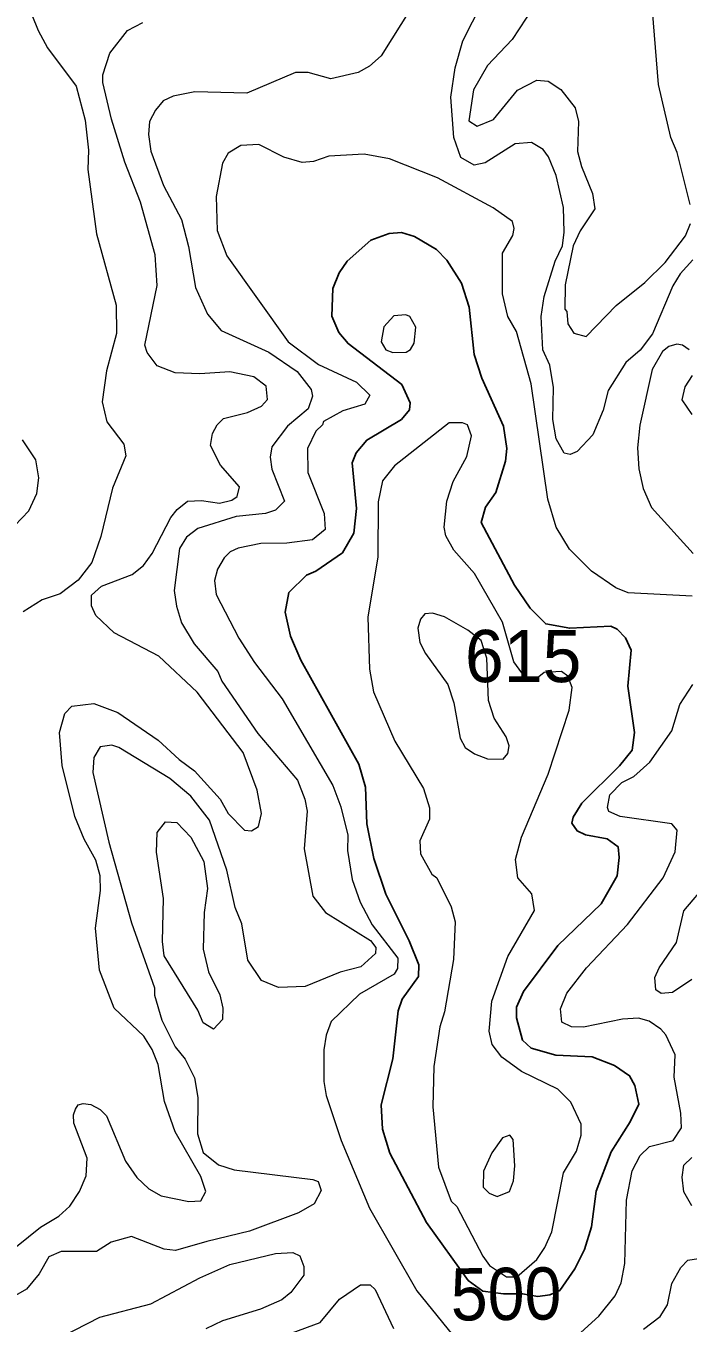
# Model space of a CAD drawing. Extents: x 763.2 to 816.8, y 7896.5 to 7952.7.
# Drawn here: x 809.028 to 811.057, y 7930.525 to 7934.499 of the extents above; entities that cross this region are included whole.
import ezdxf
from ezdxf.enums import TextEntityAlignment as Align

# ---------------------------------------------------------------- set-up
doc = ezdxf.new("R2010")
doc.units = 0
doc.header["$LTSCALE"] = 0.064
doc.layers.add('1', color=7, linetype='Continuous', lineweight=25)
doc.layers.add('2', color=7, linetype='Continuous', lineweight=13)
doc.layers.add('21', color=7, linetype='Continuous')
doc.layers.add('61', color=7, linetype='Continuous')

msp = doc.modelspace()

# ---------------------------------------------------------------- linework, layer by layer
at = {"layer": '1'}
for points in [[(810.1429, 7931.0452), (810.1201, 7931.1189), (810.1166, 7931.1937), (810.1521, 7931.3345), (810.1689, 7931.4814), (810.1804, 7931.5175), (810.2309, 7931.5867), (810.2314, 7931.6226), (810.2019, 7931.6959), (810.1303, 7931.8388), (810.0937, 7931.9482), (810.0725, 7932.0543), (810.0686, 7932.1666), (810.0477, 7932.2374), (809.8703, 7932.5563), (809.8388, 7932.6293), (809.8225, 7932.7032), (809.8333, 7932.7632), (809.8876, 7932.8161), (809.916, 7932.8282), (809.9975, 7932.8852), (810.033, 7932.9452), (810.0408, 7933.0204), (810.0278, 7933.161), (810.0398, 7933.1912), (810.0722, 7933.2305), (810.179, 7933.2939), (810.2031, 7933.3228), (810.2048, 7933.3446), (810.1796, 7933.4006), (810.0151, 7933.5261), (809.9869, 7933.5595), (809.9653, 7933.6104), (809.9685, 7933.6951), (809.988, 7933.7428), (810.0119, 7933.7786), (810.085, 7933.8427), (810.1412, 7933.863), (810.1789, 7933.8665), (810.218, 7933.8538), (810.2856, 7933.8141), (810.318, 7933.7815), (810.3625, 7933.7113), (810.3861, 7933.6376), (810.4011, 7933.493), (810.4245, 7933.4198), (810.4911, 7933.2726), (810.5009, 7933.2044), (810.4972, 7933.1653), (810.4678, 7933.0699), (810.4358, 7933.0243), (810.4224, 7932.9776), (810.5253, 7932.786), (810.5729, 7932.7154), (810.6207, 7932.6673), (810.6943, 7932.654), (810.8199, 7932.6603), (810.839, 7932.6509), (810.8652, 7932.6248), (810.8821, 7932.5865), (810.8725, 7932.4763), (810.892, 7932.3342), (810.8856, 7932.28), (810.847, 7932.2325), (810.7312, 7932.1181), (810.7043, 7932.0754), (810.7003, 7932.0563), (810.7165, 7932.033), (810.7426, 7932.0209), (810.8092, 7932.0081), (810.8424, 7931.9842), (810.846, 7931.9514), (810.8392, 7931.8956), (810.7908, 7931.8099), (810.6572, 7931.6813), (810.5521, 7931.5413), (810.5309, 7931.4927), (810.5307, 7931.4599), (810.5497, 7931.3917), (810.5762, 7931.3674), (810.6515, 7931.3459), (810.7624, 7931.3402), (810.8314, 7931.3136), (810.8775, 7931.2827), (810.894, 7931.2528), (810.9054, 7931.1959), (810.8794, 7931.141), (810.8211, 7931.0498), (810.7755, 7930.9292), (810.7604, 7930.8198), (810.7396, 7930.7499), (810.7092, 7930.6909), (810.6637, 7930.6243), (810.6329, 7930.611), (810.5961, 7930.6065)], [(810.3831, 7930.6556), (810.2556, 7930.8329), (810.1429, 7931.0452)], [(810.5961, 7930.6065), (810.5494, 7930.6148), (810.4907, 7930.6141), (810.4281, 7930.6225), (810.3831, 7930.6556)]]:
    msp.add_lwpolyline(points, dxfattribs=at)
at = {"layer": '2'}
for points in [[(811.0632, 7933.9524), (811.0236, 7934.111), (811.0041, 7934.157), (810.9659, 7934.3202), (810.9415, 7934.6234), (810.9448, 7934.7212), (810.9594, 7934.8177), (810.9613, 7934.8768), (810.9873, 7934.9655), (811.0186, 7934.9939), (811.0471, 7934.9919), (811.0858, 7934.953)], [(809.0246, 7934.5872), (809.0651, 7934.4857), (809.0936, 7934.4317), (809.1816, 7934.3146), (809.2091, 7934.2109), (809.2191, 7934.1189), (809.2176, 7934.059), (809.2439, 7933.8619), (809.3046, 7933.6442), (809.3058, 7933.5573), (809.2746, 7933.4421), (809.2618, 7933.3473), (809.2754, 7933.2861), (809.3275, 7933.2174), (809.334, 7933.1821), (809.2934, 7933.0835), (809.2569, 7932.9349), (809.2299, 7932.8548), (809.1884, 7932.8007), (809.1331, 7932.7588), (809.0772, 7932.7406), (809.0191, 7932.7044)], [(811.0717, 7933.7827), (811.0324, 7933.74), (811.0103, 7933.7034), (810.9476, 7933.5556), (810.9096, 7933.5063), (810.8664, 7933.4679), (810.8117, 7933.3819), (810.7965, 7933.3222), (810.7652, 7933.2467), (810.7166, 7933.1949), (810.6959, 7933.1866), (810.6772, 7933.19), (810.6523, 7933.234), (810.6425, 7933.2939), (810.644, 7933.3912), (810.6335, 7933.4597), (810.6114, 7933.5069), (810.6065, 7933.6086), (810.6161, 7933.6706), (810.6491, 7933.779), (810.6716, 7933.8251), (810.6771, 7933.8675), (810.6751, 7933.9433), (810.6527, 7934.0413), (810.6291, 7934.0985), (810.6131, 7934.1211), (810.5773, 7934.1425), (810.5267, 7934.1377), (810.4347, 7934.0802), (810.4013, 7934.0723), (810.3599, 7934.0958), (810.3386, 7934.157), (810.3301, 7934.2807), (810.3433, 7934.3713), (810.3664, 7934.4535), (810.4254, 7934.5699)], [(810.2089, 7934.5558), (810.1165, 7934.4075), (810.0805, 7934.3755), (810.0462, 7934.3561), (809.9616, 7934.3368), (809.893, 7934.3564), (809.8542, 7934.3565), (809.7046, 7934.2931), (809.5453, 7934.2973), (809.4795, 7934.2842), (809.4482, 7934.2695), (809.4246, 7934.2414), (809.4066, 7934.2062)], [(810.5819, 7934.5558), (810.5179, 7934.4573), (810.442, 7934.3778), (810.3992, 7934.3031), (810.3853, 7934.2086), (810.4103, 7934.1923), (810.4603, 7934.2126), (810.534, 7934.3022), (810.5928, 7934.3335), (810.6275, 7934.3296), (810.6668, 7934.3044), (810.7109, 7934.2488), (810.7211, 7934.2062), (810.7181, 7934.115), (810.7298, 7934.0685), (810.7642, 7933.9861), (810.7705, 7933.9386), (810.7263, 7933.8717), (810.7048, 7933.8251), (810.68, 7933.7059), (810.6786, 7933.6316), (810.6849, 7933.6246), (810.6886, 7933.5864), (810.7071, 7933.5576), (810.7441, 7933.5482), (810.8363, 7933.6432), (810.9246, 7933.7135), (810.986, 7933.7749), (811.0487, 7933.8558), (811.0645, 7933.8941)], [(809.4524, 7931.2034), (809.433, 7931.3171), (809.415, 7931.3632), (809.3896, 7931.4037), (809.2986, 7931.4901), (809.253, 7931.606), (809.2406, 7931.7352), (809.2568, 7931.8503), (809.2553, 7931.8956), (809.2418, 7931.9429), (809.2062, 7932.0076), (809.1777, 7932.0766), (809.139, 7932.2334), (809.1306, 7932.3341), (809.1474, 7932.3929), (809.1684, 7932.4153), (809.2355, 7932.4237), (809.3093, 7932.396), (809.4328, 7932.3104), (809.497, 7932.2513), (809.5446, 7932.2167), (809.6234, 7932.1296), (809.6475, 7932.0858), (809.6973, 7932.0349), (809.7187, 7932.033), (809.7404, 7932.0465), (809.7499, 7932.0862), (809.7364, 7932.1573), (809.6931, 7932.273), (809.5528, 7932.4583), (809.4352, 7932.5687), (809.2983, 7932.6398), (809.2423, 7932.6929), (809.2288, 7932.7228), (809.2292, 7932.7556), (809.259, 7932.7826), (809.3532, 7932.8181), (809.3886, 7932.8464), (809.415, 7932.8833), (809.4714, 7932.9929), (809.4909, 7933.0177), (809.5234, 7933.0431), (809.5654, 7933.045), (809.6209, 7933.037), (809.6588, 7933.0459), (809.6751, 7933.0574), (809.6819, 7933.0867), (809.624, 7933.1536), (809.5932, 7933.214), (809.5993, 7933.25), (809.6136, 7933.2766), (809.6334, 7933.2961), (809.7071, 7933.315), (809.7492, 7933.3341), (809.7678, 7933.3548), (809.7642, 7933.3951), (809.7259, 7933.424), (809.653, 7933.4394), (809.561, 7933.4329), (809.4848, 7933.4366), (809.4299, 7933.4579), (809.3993, 7933.4987), (809.3919, 7933.5208), (809.4295, 7933.7041), (809.4243, 7933.7976), (809.3789, 7933.959), (809.3314, 7934.0821), (809.2903, 7934.2139), (809.2636, 7934.326), (809.2639, 7934.3495), (809.2845, 7934.4159), (809.3386, 7934.4857), (809.3863, 7934.5098)], [(809.4066, 7934.2062), (809.4033, 7934.1668), (809.4101, 7934.1152), (809.4491, 7934.0104), (809.505, 7933.9061), (809.5263, 7933.8231)], [(811.069, 7932.7526), (810.8732, 7932.7623), (810.8352, 7932.7777), (810.7604, 7932.8287), (810.6934, 7932.8961), (810.6529, 7932.9632), (810.627, 7933.049), (810.5764, 7933.4024), (810.5305, 7933.5627), (810.5047, 7933.6086), (810.488, 7933.6785), (810.488, 7933.8031), (810.5202, 7933.8572), (810.5237, 7933.8783), (810.5191, 7933.8999), (810.4599, 7933.9423), (810.289, 7934.0343), (810.1422, 7934.0921), (810.0646, 7934.1066), (809.9562, 7934.1003), (809.9094, 7934.0837), (809.8739, 7934.0805), (809.8181, 7934.0967), (809.7415, 7934.136), (809.6861, 7934.1328), (809.6477, 7934.1093), (809.6306, 7934.079), (809.6103, 7933.9762), (809.6136, 7933.8724), (809.6437, 7933.795)], [(809.5263, 7933.8231), (809.5478, 7933.6982), (809.5838, 7933.6161), (809.6257, 7933.5659), (809.772, 7933.4999), (809.8589, 7933.4403), (809.9023, 7933.3858), (809.9062, 7933.365), (809.8923, 7933.3258), (809.8289, 7933.2734), (809.781, 7933.2097), (809.7764, 7933.1781), (809.7814, 7933.1414), (809.8201, 7933.0432), (809.7922, 7933.0156), (809.7619, 7933.0057), (809.6717, 7932.9962), (809.5545, 7932.9594), (809.5202, 7932.9332), (809.4988, 7932.898), (809.4823, 7932.7693), (809.4888, 7932.7214), (809.5044, 7932.67), (809.5433, 7932.6057), (809.6163, 7932.5211), (809.6285, 7932.4913), (809.7385, 7932.3312), (809.8598, 7932.1888), (809.8829, 7932.1296), (809.8897, 7932.0929), (809.8799, 7931.9778), (809.9065, 7931.8325), (809.9456, 7931.783), (810.084, 7931.6969), (810.0999, 7931.6754), (810.0988, 7931.6572), (810.0542, 7931.6161), (809.9911, 7931.6001), (809.8838, 7931.5563), (809.8019, 7931.5532), (809.75, 7931.5742), (809.7076, 7931.6371), (809.6891, 7931.7484), (809.6694, 7931.7984), (809.6432, 7931.9121), (809.5903, 7932.0654), (809.533, 7932.1395), (809.469, 7932.1937), (809.3125, 7932.2884), (809.291, 7932.2956), (809.2556, 7932.2905), (809.236, 7932.2574), (809.2324, 7932.2118), (809.2818, 7931.9983), (809.3509, 7931.751), (809.4223, 7931.5525), (809.4217, 7931.53), (809.4441, 7931.4532), (809.4851, 7931.3712), (809.5156, 7931.333), (809.5446, 7931.2765), (809.5543, 7931.2159), (809.5539, 7931.1052), (809.571, 7931.0472), (809.6182, 7931.01), (809.6663, 7930.9939), (809.9072, 7930.9651), (809.9229, 7930.9584), (809.932, 7930.9311), (809.9108, 7930.8906), (809.8634, 7930.8626), (809.7134, 7930.806), (809.5819, 7930.7748), (809.4861, 7930.7477), (809.4519, 7930.7511), (809.3517, 7930.79), (809.2895, 7930.7727), (809.244, 7930.7441), (809.1357, 7930.7438), (809.0978, 7930.7276), (809.0682, 7930.6755), (809.0297, 7930.6292), (808.9957, 7930.6097)], [(809.6437, 7933.795), (809.8311, 7933.5311), (809.9245, 7933.4617), (810.0409, 7933.4082), (810.0814, 7933.3683), (810.0664, 7933.3407)], [(811.0595, 7933.5067), (811.0398, 7933.5215), (811.0218, 7933.5245), (810.9981, 7933.5168), (810.9782, 7933.5018), (810.9463, 7933.4465), (810.9087, 7933.2761), (810.9021, 7933.207), (810.9054, 7933.1427), (810.9189, 7933.0822), (810.9448, 7933.0238), (811.0725, 7932.8833)], [(811.0696, 7933.3089), (811.0387, 7933.3538), (811.0473, 7933.3932), (811.0703, 7933.4281)], [(810.0664, 7933.3407), (809.999, 7933.3201), (809.9398, 7933.287), (809.937, 7933.277), (809.9164, 7933.2575), (809.8901, 7933.2046), (809.8913, 7933.1312), (809.9418, 7933.0053), (809.9448, 7932.9561), (809.906, 7932.9251), (809.8269, 7932.9144), (809.7476, 7932.9139), (809.6785, 7932.8993), (809.6541, 7932.8878), (809.6354, 7932.8697), (809.6152, 7932.8348), (809.6054, 7932.7997), (809.6104, 7932.7575), (809.6805, 7932.623), (809.7279, 7932.5492), (809.8128, 7932.438), (809.9684, 7932.1724), (809.9927, 7932.1062), (810.0142, 7932.0194), (810.013, 7931.9727), (810.0277, 7931.8838), (810.0522, 7931.8148), (810.0886, 7931.7452), (810.1672, 7931.6431), (810.1659, 7931.6117), (810.1557, 7931.5944), (810.0496, 7931.5331), (809.9634, 7931.4493), (809.9474, 7931.4071), (809.9408, 7931.362), (809.9411, 7931.2647), (809.9473, 7931.2225), (809.9933, 7931.0845), (810.0807, 7930.8767), (810.2253, 7930.6232), (810.3659, 7930.4506)], [(808.9935, 7932.9687), (809.0366, 7933.0139), (809.0612, 7933.0663), (809.0678, 7933.1144), (809.0585, 7933.1702), (809.017, 7933.2307)], [(811.0139, 7931.2783), (811.017, 7931.3465), (810.9882, 7931.4084), (810.9736, 7931.4256), (810.9376, 7931.4494), (810.9046, 7931.4591), (810.856, 7931.4557), (810.7362, 7931.4312), (810.6993, 7931.4329), (810.6699, 7931.4469), (810.6655, 7931.4881), (810.6856, 7931.5353), (810.7452, 7931.613), (810.8713, 7931.7457), (810.9805, 7931.8892), (811.017, 7931.9686), (811.0236, 7932.0348), (811.0065, 7932.0546), (810.8485, 7932.0766), (810.8136, 7932.0923), (810.8102, 7932.105), (810.8167, 7932.1438), (810.8532, 7932.181), (810.8908, 7932.1991), (810.9398, 7932.2434), (811.0068, 7932.3395), (811.0309, 7932.4203), (811.0712, 7932.4812)], [(811.068, 7931.5775), (811.0093, 7931.5373), (810.9745, 7931.535), (810.958, 7931.5455), (810.9548, 7931.584), (810.9682, 7931.6135), (811.0208, 7931.6906), (811.0436, 7931.7878), (811.1929, 7931.9641)], [(810.728, 7930.496), (810.783, 7930.5465), (810.833, 7930.6079), (810.8513, 7930.648), (810.8626, 7930.7071), (810.8677, 7930.9018), (810.8852, 7930.991), (810.9103, 7931.0384), (810.9384, 7931.0662), (811.0105, 7931.0841), (811.0368, 7931.1231), (811.0348, 7931.168), (811.0139, 7931.2783)], [(808.9995, 7930.7594), (809.0726, 7930.8189), (809.1282, 7930.8522), (809.1628, 7930.8835), (809.192, 7930.9285), (809.2125, 7930.976), (809.2159, 7931.0303), (809.1751, 7931.1371), (809.1741, 7931.1627), (809.1801, 7931.1805), (809.1883, 7931.1934), (809.2037, 7931.1975), (809.2268, 7931.1942), (809.2553, 7931.1796), (809.2749, 7931.1596), (809.3334, 7931.0207), (809.3679, 7930.971), (809.4042, 7930.9358), (809.4418, 7930.9144), (809.5267, 7930.8971)], [(809.5267, 7930.8971), (809.5641, 7930.899), (809.579, 7930.9277), (809.5635, 7930.9741), (809.4855, 7931.1108), (809.4524, 7931.2034)], [(811.0682, 7930.8844), (811.0436, 7930.9269), (811.0384, 7930.9715), (811.0441, 7931.0089), (811.0681, 7931.032)], [(809.0608, 7930.4436), (809.2547, 7930.5434), (809.4105, 7930.5835), (809.561, 7930.6637), (809.6524, 7930.7044), (809.7925, 7930.7379), (809.8452, 7930.741), (809.8669, 7930.7304), (809.8798, 7930.6984), (809.8798, 7930.6714), (809.8392, 7930.6183), (809.8118, 7930.5961), (809.7466, 7930.5672), (809.63, 7930.5322), (809.579, 7930.5069)], [(810.9203, 7930.5058), (810.971, 7930.5454), (810.9936, 7930.5809), (811.0068, 7930.646), (811.0343, 7930.6954), (811.056, 7930.7173), (811.0888, 7930.7228)], [(809.8436, 7930.4954), (809.9297, 7930.5262), (809.9883, 7930.5978), (810.0526, 7930.6422), (810.0821, 7930.6424), (810.0981, 7930.6282), (810.1539, 7930.5081)]]:
    msp.add_lwpolyline(points, dxfattribs=at)
for points in [[(810.2229, 7933.5761), (810.204, 7933.6092), (810.1923, 7933.6137), (810.1548, 7933.6108), (810.1247, 7933.577), (810.1167, 7933.5317), (810.1305, 7933.507), (810.1522, 7933.4987), (810.1924, 7933.5001), (810.206, 7933.508), (810.2172, 7933.5277)], [(810.6975, 7931.2016), (810.6576, 7931.2413), (810.546, 7931.2961), (810.4863, 7931.3392), (810.4559, 7931.3788), (810.4469, 7931.419), (810.455, 7931.5111), (810.5039, 7931.6484), (810.5864, 7931.7888), (810.5782, 7931.8404), (810.5355, 7931.8889), (810.5274, 7931.9457), (810.5465, 7932.0132), (810.6281, 7932.2066), (810.6919, 7932.4031), (810.7012, 7932.472), (810.688, 7932.5074), (810.6687, 7932.5208), (810.6156, 7932.5177), (810.5896, 7932.4966), (810.5666, 7932.4905), (810.5225, 7932.5505), (810.4881, 7932.6725), (810.4024, 7932.8211), (810.3392, 7932.8933), (810.3144, 7932.9369), (810.3089, 7932.9637), (810.3171, 7933.0434), (810.3371, 7933.1031), (810.3789, 7933.1801), (810.3927, 7933.2433), (810.3812, 7933.2774), (810.3655, 7933.2833), (810.3244, 7933.2833), (810.1571, 7933.1512), (810.1199, 7933.1056), (810.1067, 7933.0416), (810.1066, 7932.8725), (810.0755, 7932.6877), (810.0804, 7932.528), (810.0933, 7932.459), (810.1578, 7932.308), (810.2458, 7932.1631), (810.2643, 7932.1033), (810.2644, 7932.0686), (810.2351, 7932.0021), (810.2366, 7931.9621), (810.2713, 7931.8998), (810.2871, 7931.8894), (810.3304, 7931.8003), (810.3432, 7931.7542), (810.338, 7931.6384), (810.3103, 7931.4789), (810.2957, 7931.4328), (810.2776, 7931.3105), (810.2743, 7931.187), (810.2923, 7931.003), (810.3307, 7930.8983), (810.3481, 7930.882), (810.4278, 7930.7295), (810.4487, 7930.7015), (810.5004, 7930.6669), (810.5318, 7930.6661), (810.5935, 7930.7194), (810.618, 7930.7563), (810.6389, 7930.8044), (810.6752, 7930.9852), (810.7147, 7931.0515), (810.7293, 7931.1002), (810.7293, 7931.1344)], [(810.4991, 7932.3207), (810.4626, 7932.3781), (810.4453, 7932.4322), (810.4404, 7932.5622), (810.4222, 7932.6159), (810.3821, 7932.6477), (810.3106, 7932.689), (810.2735, 7932.6999), (810.2503, 7932.6982), (810.2366, 7932.6812), (810.2286, 7932.6536), (810.235, 7932.6101), (810.2523, 7932.5766), (810.3208, 7932.4811), (810.3388, 7932.4257), (810.3583, 7932.3173), (810.3736, 7932.2881), (810.4024, 7932.2686), (810.4418, 7932.254), (810.4902, 7932.2529), (810.5041, 7932.2696), (810.5085, 7932.2936)], [(809.456, 7932.0606), (809.4905, 7932.0584), (809.533, 7932.0139), (809.5725, 7931.939), (809.5839, 7931.8562), (809.5742, 7931.7827), (809.5709, 7931.6702), (809.5869, 7931.6015), (809.6225, 7931.5306), (809.6315, 7931.4902), (809.6297, 7931.4545), (809.6027, 7931.4252), (809.5709, 7931.445), (809.5541, 7931.4833), (809.451, 7931.6504), (809.4459, 7931.6942), (809.4492, 7931.8257), (809.4278, 7931.9677), (809.4298, 7932.0282)], [(810.5256, 7931.0062), (810.5204, 7931.0875), (810.5104, 7931.1003), (810.4882, 7931.0922), (810.4552, 7931.0466), (810.4294, 7930.9904), (810.429, 7930.9416), (810.4471, 7930.9227), (810.4715, 7930.9122), (810.5099, 7930.9278), (810.522, 7930.9609)]]:
    msp.add_lwpolyline(points, close=True, dxfattribs=at)

# ---------------------------------------------------------------- texts
at = {"layer": '21'}
msp.add_text('615', height=0.16, dxfattribs=at).set_placement((810.3729, 7932.4887))
at = {"layer": '61', "width": 0.95}
msp.add_text('500', height=0.16, rotation=0.603, dxfattribs=at).set_placement((810.4998, 7930.5343), align=Align.CENTER)

doc.saveas('drawing.dxf')
